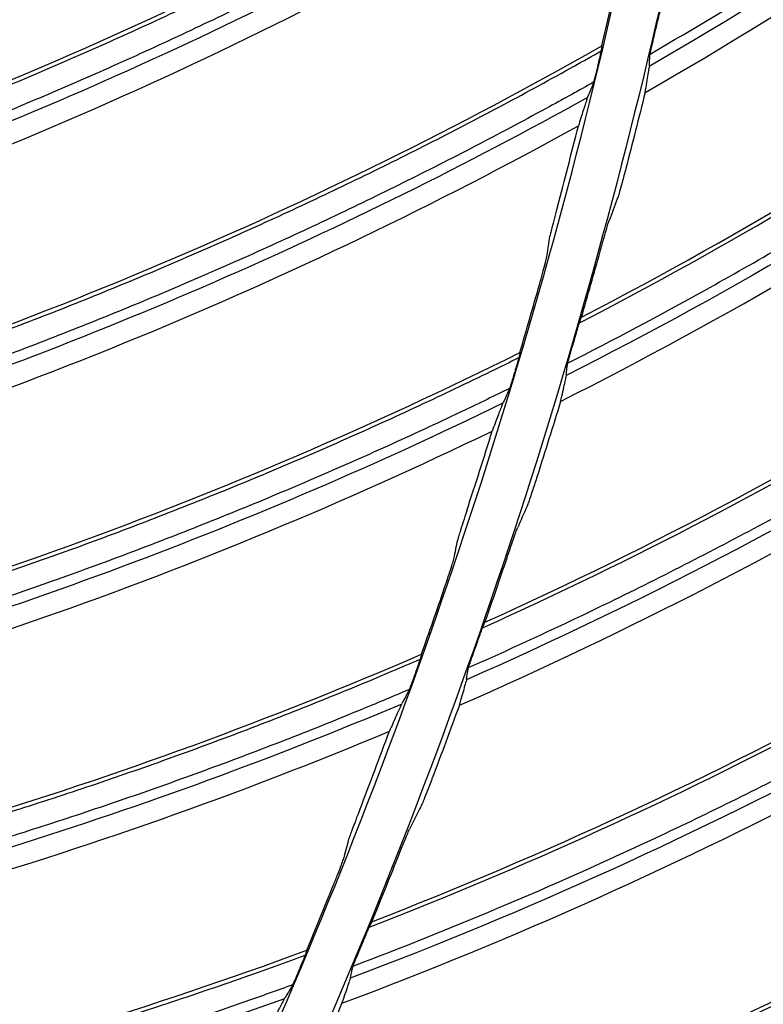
# Model space of a CAD drawing. Header units: centimetres. Extents: x 8435 to 34224, y 15581 to 23928.
# Tile 288 of 656: x 14733.81 to 14737.03, y 23617.95 to 23622.22. Entities that reach past the tile are written whole.
import ezdxf

# ---------------------------------------------------------------- set-up
doc = ezdxf.new("R2010")
doc.units = ezdxf.units.CM
doc.header["$LTSCALE"] = 0.2
doc.layers.add('1', color=7, linetype='Continuous', true_color=0xffffff)

# ---------------------------------------------------------------- blocks, each defined once
blk = doc.blocks.new('A$C992146fe')
at = {"layer": '1', "color": 0, "linetype": 'Continuous', "extrusion": (0, 0, -1)}
for radius in [59.1458, 58.1597, 57.6055, 57.6]:
    blk.add_circle((-566.6772, 326.3007), radius, dxfattribs=at)
at = {"layer": '1', "color": 0, "linetype": 'Continuous'}
for points, knots in [([(624.8573, 326.3007), (624.8573, 328.2226), (624.7623, 330.1384), (624.3833, 333.9576), (624.0984, 335.86), (622.9768, 341.462), (621.8732, 345.0871), (619.6853, 350.3608), (618.8617, 352.0999), (617.0533, 355.4751), (616.0725, 357.1061), (612.9067, 361.834), (610.5003, 364.7677), (606.4335, 368.8303), (605.0083, 370.1191), (602.0652, 372.5299), (600.5411, 373.658), (597.3891, 375.7616), (595.7612, 376.7371), (592.3997, 378.5328), (590.6562, 379.3567), (585.3571, 381.5471), (581.7278, 382.6437), (574.2793, 384.1242), (570.4232, 384.5029), (562.822, 384.4984), (559.0501, 384.1274), (553.4356, 383.011), (551.5637, 382.5418), (547.9118, 381.4322), (546.1239, 380.7911), (540.8718, 378.6143), (537.5122, 376.8234), (531.1266, 372.556), (528.1941, 370.1435), (524.1719, 366.1231), (522.8943, 364.7154), (520.4685, 361.7617), (519.3197, 360.2126), (516.1441, 355.4585), (514.3577, 352.1165), (512.1711, 346.846), (511.5226, 345.0378), (510.4094, 341.3701), (509.9473, 339.5226), (508.8363, 333.9403), (508.4597, 330.1659), (508.4561, 324.4231), (508.5503, 322.5006), (508.9228, 318.7122), (509.2008, 316.836), (509.938, 313.1191), (510.3972, 311.2784), (511.4995, 307.6329), (512.147, 305.8184), (514.341, 300.5153), (516.1291, 297.1709), (519.2875, 292.4341), (520.4203, 290.9021), (522.851, 287.9349), (524.1388, 286.5133), (528.1699, 282.4781), (531.0966, 280.0706), (535.8489, 276.8869), (537.5028, 275.8933), (540.8703, 274.0903), (542.5879, 273.2771), (547.8393, 271.0966), (551.4716, 269.9854), (559.0086, 268.4776), (562.7904, 268.1057), (568.4763, 268.0982), (570.3742, 268.1881), (574.1753, 268.5567), (576.0844, 268.8376), (581.6968, 269.9482), (585.3246, 271.0446), (590.597, 273.2182), (592.3315, 274.0345), (595.7176, 275.8386), (597.353, 276.8171), (602.0911, 279.9747), (605.0279, 282.3738), (609.0922, 286.4236), (610.3883, 287.8498), (612.8086, 290.7912), (613.9407, 292.3137), (616.0511, 295.461), (617.0294, 297.0857), (618.8303, 300.4388), (619.6562, 302.1755), (621.8643, 307.4828), (622.9735, 311.1247), (624.0986, 316.7412), (624.3836, 318.6457), (624.7623, 322.4634), (624.8573, 324.3787), (624.8573, 326.3007)], [0, 0, 0, 0, 0.015625, 0.015625, 0.03125, 0.03125, 0.0625, 0.0625, 0.078125, 0.078125, 0.09375, 0.09375, 0.125, 0.125, 0.140625, 0.140625, 0.15625, 0.15625, 0.171875, 0.171875, 0.1875, 0.1875, 0.21875, 0.21875, 0.25, 0.25, 0.28125, 0.28125, 0.296875, 0.296875, 0.3125, 0.3125, 0.34375, 0.34375, 0.375, 0.375, 0.390625, 0.390625, 0.40625, 0.40625, 0.4375, 0.4375, 0.453125, 0.453125, 0.46875, 0.46875, 0.5, 0.5, 0.515625, 0.515625, 0.53125, 0.53125, 0.546875, 0.546875, 0.5625, 0.5625, 0.59375, 0.59375, 0.609375, 0.609375, 0.625, 0.625, 0.65625, 0.65625, 0.671875, 0.671875, 0.6875, 0.6875, 0.71875, 0.71875, 0.75, 0.75, 0.765625, 0.765625, 0.78125, 0.78125, 0.8125, 0.8125, 0.828125, 0.828125, 0.84375, 0.84375, 0.875, 0.875, 0.890625, 0.890625, 0.90625, 0.90625, 0.921875, 0.921875, 0.9375, 0.9375, 0.96875, 0.96875, 0.984375, 0.984375, 1, 1, 1, 1]), ([(624.4573, 326.3007), (624.4573, 324.3919), (624.363, 322.4897), (623.9868, 318.6983), (623.7038, 316.8069), (622.5864, 311.2289), (621.4849, 307.6121), (619.292, 302.3413), (618.4717, 300.6165), (616.6832, 297.2866), (615.7116, 295.673), (613.6157, 292.5473), (612.4914, 291.0352), (610.0877, 288.1141), (608.8005, 286.6977), (604.7642, 282.6757), (601.8477, 280.2931), (597.1419, 277.1572), (595.5179, 276.1854), (592.1551, 274.3937), (590.4325, 273.5831), (585.1962, 271.4244), (581.5934, 270.3355), (576.0196, 269.2325), (574.1236, 268.9536), (570.3487, 268.5875), (568.4638, 268.4982), (562.8168, 268.5056), (559.0614, 268.8749), (551.5757, 270.3725), (547.9688, 271.4759), (542.7532, 273.6416), (541.0475, 274.4492), (537.7032, 276.2397), (536.0606, 277.2265), (531.3411, 280.3883), (528.4344, 282.7792), (524.431, 286.7868), (523.1521, 288.1986), (520.7381, 291.1454), (519.6131, 292.6668), (516.4762, 297.3712), (514.7006, 300.6926), (512.5216, 305.9592), (511.8786, 307.7612), (510.7839, 311.3815), (510.3279, 313.2096), (509.5957, 316.9011), (509.3195, 318.7644), (508.9497, 322.5267), (508.8561, 324.436), (508.8597, 330.1393), (509.2336, 333.8877), (510.3371, 339.4318), (510.796, 341.2666), (511.9015, 344.909), (512.5456, 346.7048), (514.7171, 351.9391), (516.4913, 355.2582), (519.645, 359.9795), (520.786, 361.5181), (523.1951, 364.4514), (524.4639, 365.8494), (528.4586, 369.8423), (531.3706, 372.2379), (537.7127, 376.4763), (541.0489, 378.2547), (546.265, 380.4166), (548.0407, 381.0533), (551.6674, 382.1552), (553.5265, 382.6213), (559.1024, 383.73), (562.8485, 384.0984), (570.3972, 384.1029), (574.2271, 383.7268), (581.6241, 382.2565), (585.2287, 381.1674), (590.4913, 378.9921), (592.2229, 378.1738), (595.5611, 376.3905), (597.1779, 375.4217), (600.3082, 373.3325), (601.8218, 372.2121), (604.7447, 369.818), (606.1601, 368.538), (610.199, 364.5033), (612.5888, 361.5899), (615.7329, 356.8943), (616.707, 355.2745), (618.5029, 351.9226), (619.3209, 350.1954), (621.4937, 344.958), (622.5897, 341.3578), (623.7037, 335.7943), (623.9866, 333.9049), (624.363, 330.112), (624.4573, 328.2094), (624.4573, 326.3007)], [0, 0, 0, 0, 0.015625, 0.015625, 0.03125, 0.03125, 0.0625, 0.0625, 0.078125, 0.078125, 0.09375, 0.09375, 0.109375, 0.109375, 0.125, 0.125, 0.15625, 0.15625, 0.171875, 0.171875, 0.1875, 0.1875, 0.21875, 0.21875, 0.234375, 0.234375, 0.25, 0.25, 0.28125, 0.28125, 0.3125, 0.3125, 0.328125, 0.328125, 0.34375, 0.34375, 0.375, 0.375, 0.390625, 0.390625, 0.40625, 0.40625, 0.4375, 0.4375, 0.453125, 0.453125, 0.46875, 0.46875, 0.484375, 0.484375, 0.5, 0.5, 0.53125, 0.53125, 0.546875, 0.546875, 0.5625, 0.5625, 0.59375, 0.59375, 0.609375, 0.609375, 0.625, 0.625, 0.65625, 0.65625, 0.6875, 0.6875, 0.703125, 0.703125, 0.71875, 0.71875, 0.75, 0.75, 0.78125, 0.78125, 0.8125, 0.8125, 0.828125, 0.828125, 0.84375, 0.84375, 0.859375, 0.859375, 0.875, 0.875, 0.90625, 0.90625, 0.921875, 0.921875, 0.9375, 0.9375, 0.96875, 0.96875, 0.984375, 0.984375, 1, 1, 1, 1]), ([(617.8573, 326.3007), (617.8573, 329.683), (617.5254, 333.0093), (616.55, 337.9168), (616.1448, 339.5391), (615.1701, 342.7557), (614.5981, 344.3543), (612.6707, 349.0047), (611.098, 351.9455), (608.3114, 356.1196), (607.3071, 357.4757), (605.1657, 360.0852), (604.0389, 361.327), (600.4959, 364.8693), (597.9183, 366.9888), (593.7207, 369.796), (592.2664, 370.6676), (589.3104, 372.2472), (587.8011, 372.9607), (584.7207, 374.2374), (583.1496, 374.8006), (579.9448, 375.7748), (578.3023, 376.1873), (573.3455, 377.1736), (570.0234, 377.4989), (565.015, 377.5015), (563.3412, 377.421), (559.9847, 377.092), (558.3123, 376.8437), (553.3874, 375.8643), (550.1958, 374.8981), (545.5467, 372.9761), (544.0122, 372.2514), (541.0455, 370.6663), (539.6108, 369.806), (535.4491, 367.0268), (532.8626, 364.9112), (528.0814, 360.135), (525.9577, 357.5434), (523.1758, 353.3854), (522.3151, 351.9527), (520.7295, 348.9919), (520.0026, 347.4572), (518.0737, 342.8037), (517.1051, 339.6123), (515.7944, 333.0531), (515.4585, 329.6601), (515.4561, 322.9774), (515.7789, 319.6567), (516.7588, 314.7071), (517.1703, 313.0608), (518.1427, 309.8512), (518.7049, 308.2788), (519.979, 305.1972), (520.6909, 303.688), (522.266, 300.7339), (523.1337, 299.2825), (525.9415, 295.0751), (528.0603, 292.4946), (531.5973, 288.9506), (532.8367, 287.8241), (535.4394, 285.6839), (536.799, 284.6747), (540.9749, 281.8813), (543.9143, 280.3068), (548.557, 278.3775), (550.1529, 277.8045), (553.3736, 276.8252), (554.997, 276.4182), (559.9056, 275.4382), (563.2291, 275.1041), (569.9809, 275.0972), (573.3225, 275.4269), (578.2298, 276.3978), (579.851, 276.8013), (583.064, 277.7715), (584.6633, 278.3418), (589.322, 280.2676), (592.2645, 281.8385), (597.8286, 285.5457), (600.4667, 287.7061), (605.1978, 292.4296), (607.3181, 295.0047), (610.125, 299.193), (610.9993, 300.6484), (612.5837, 303.6066), (613.299, 305.1163), (615.2182, 309.7357), (616.2002, 312.9457), (617.5253, 319.5706), (617.8573, 322.9183), (617.8573, 326.3007)], [0, 0, 0, 0, 0.03125, 0.03125, 0.046875, 0.046875, 0.0625, 0.0625, 0.09375, 0.09375, 0.109375, 0.109375, 0.125, 0.125, 0.15625, 0.15625, 0.171875, 0.171875, 0.1875, 0.1875, 0.203125, 0.203125, 0.21875, 0.21875, 0.25, 0.25, 0.265625, 0.265625, 0.28125, 0.28125, 0.3125, 0.3125, 0.328125, 0.328125, 0.34375, 0.34375, 0.375, 0.375, 0.40625, 0.40625, 0.421875, 0.421875, 0.4375, 0.4375, 0.46875, 0.46875, 0.5, 0.5, 0.53125, 0.53125, 0.546875, 0.546875, 0.5625, 0.5625, 0.578125, 0.578125, 0.59375, 0.59375, 0.625, 0.625, 0.640625, 0.640625, 0.65625, 0.65625, 0.6875, 0.6875, 0.703125, 0.703125, 0.71875, 0.71875, 0.75, 0.75, 0.78125, 0.78125, 0.796875, 0.796875, 0.8125, 0.8125, 0.84375, 0.84375, 0.875, 0.875, 0.90625, 0.90625, 0.921875, 0.921875, 0.9375, 0.9375, 0.96875, 0.96875, 1, 1, 1, 1]), ([(617.4573, 326.3007), (617.4573, 322.9444), (617.128, 319.6233), (615.8131, 313.0499), (614.8389, 309.8652), (612.9346, 305.2818), (612.2249, 303.7838), (610.6529, 300.8489), (609.7854, 299.4048), (607.0005, 295.2492), (604.8965, 292.6941), (600.2027, 288.0078), (597.5849, 285.864), (592.0646, 282.1859), (589.1449, 280.6272), (584.5227, 278.7165), (582.9358, 278.1506), (579.748, 277.1881), (578.1394, 276.7876), (573.2704, 275.8244), (569.9551, 275.4973), (563.2558, 275.5041), (559.9586, 275.8355), (555.0881, 276.8079), (553.4773, 277.2118), (550.2819, 278.1833), (548.6984, 278.7519), (544.092, 280.6662), (541.1756, 282.2284), (537.0322, 284.9999), (535.6832, 286.0013), (533.1009, 288.1247), (531.8713, 289.2424), (528.3617, 292.7588), (526.2596, 295.319), (523.4737, 299.4936), (522.6128, 300.9337), (521.05, 303.8647), (520.3437, 305.362), (519.0795, 308.4196), (518.5217, 309.9798), (517.557, 313.1642), (517.1486, 314.7977), (516.1764, 319.7086), (515.8561, 323.0035), (515.8585, 329.6337), (516.1918, 333.0005), (517.4921, 339.5081), (518.4533, 342.6748), (520.3671, 347.2918), (521.0883, 348.8147), (522.6614, 351.7522), (523.5155, 353.1737), (526.2758, 357.2994), (528.3826, 359.8705), (533.1268, 364.6097), (535.6927, 366.7085), (539.8222, 369.4661), (541.2457, 370.3197), (544.189, 371.8923), (545.7117, 372.6114), (550.3244, 374.5184), (553.4911, 375.4771), (558.3775, 376.4489), (560.0368, 376.6952), (563.367, 377.0216), (565.0278, 377.1015), (569.9973, 377.0989), (573.2933, 376.7762), (578.2113, 375.7975), (579.841, 375.3882), (583.0207, 374.4217), (584.5796, 373.8629), (587.636, 372.5961), (589.1335, 371.8882), (592.0663, 370.321), (593.5093, 369.4562), (597.674, 366.6709), (600.2315, 364.5681), (603.7469, 361.0533), (604.8648, 359.8212), (606.9895, 357.2322), (607.986, 355.8867), (610.7509, 351.7451), (612.3112, 348.8272), (614.2236, 344.2133), (614.7912, 342.627), (615.7581, 339.4357), (616.1602, 337.8261), (617.128, 332.9567), (617.4573, 329.6569), (617.4573, 326.3007)], [0, 0, 0, 0, 0.03125, 0.03125, 0.0625, 0.0625, 0.078125, 0.078125, 0.09375, 0.09375, 0.125, 0.125, 0.15625, 0.15625, 0.1875, 0.1875, 0.203125, 0.203125, 0.21875, 0.21875, 0.25, 0.25, 0.28125, 0.28125, 0.296875, 0.296875, 0.3125, 0.3125, 0.34375, 0.34375, 0.359375, 0.359375, 0.375, 0.375, 0.40625, 0.40625, 0.421875, 0.421875, 0.4375, 0.4375, 0.453125, 0.453125, 0.46875, 0.46875, 0.5, 0.5, 0.53125, 0.53125, 0.5625, 0.5625, 0.578125, 0.578125, 0.59375, 0.59375, 0.625, 0.625, 0.65625, 0.65625, 0.671875, 0.671875, 0.6875, 0.6875, 0.71875, 0.71875, 0.734375, 0.734375, 0.75, 0.75, 0.78125, 0.78125, 0.796875, 0.796875, 0.8125, 0.8125, 0.828125, 0.828125, 0.84375, 0.84375, 0.875, 0.875, 0.890625, 0.890625, 0.90625, 0.90625, 0.9375, 0.9375, 0.953125, 0.953125, 0.96875, 0.96875, 1, 1, 1, 1]), ([(616.4785, 314.4536), (616.8672, 314.6791), (617.252, 314.9116), (618.0694, 315.4258), (618.5007, 315.7099), (619.3513, 316.2951), (619.7707, 316.5965), (620.5964, 317.2162), (621.003, 317.5347), (621.8023, 318.1882), (622.1952, 318.5233), (622.9666, 319.2096), (623.3452, 319.5609), (623.8577, 320.0567), (623.9986, 320.1942), (624.139, 320.3322)], [0, 0, 0, 0, 0.139248, 0.139248, 0.299201, 0.299201, 0.459153, 0.459153, 0.619107, 0.619107, 0.779061, 0.779061, 0.939015, 0.939015, 1, 1, 1, 1]), ([(624.1043, 320.175), (623.8702, 319.9439), (623.6346, 319.7144), (622.4866, 318.6335), (621.5343, 317.824), (619.2478, 316.0733), (617.8863, 315.1638), (616.4713, 314.3462)], [0, 0, 0, 0, 0.102438, 0.102438, 0.491002, 0.491002, 1, 1, 1, 1]), ([(615.8848, 312.1734), (617.3051, 312.9112), (618.6819, 313.742), (620.678, 315.133), (621.326, 315.6172), (622.5871, 316.6264), (623.1969, 317.1556), (623.7992, 317.6934)], [0, 0, 0, 0, 0.5, 0.5, 0.75, 0.75, 1, 1, 1, 1]), ([(615.8664, 312.124), (617.1426, 312.7853), (618.3806, 313.5205), (620.6071, 315.0227), (621.6066, 315.774), (622.9815, 316.9206), (623.3897, 317.2763), (623.7946, 317.6358)], [0, 0, 0, 0, 0.445326, 0.445326, 0.832231, 0.832231, 1, 1, 1, 1]), ([(608.9742, 313.4319), (609.1663, 313.4998), (609.3579, 313.5693), (609.7663, 313.7211), (609.983, 313.804), (610.4147, 313.9738), (610.6298, 314.0607), (611.0583, 314.2385), (611.2717, 314.3295), (611.6967, 314.5153), (611.9083, 314.6103), (612.3298, 314.8041), (612.5396, 314.903), (612.9572, 315.1048), (613.1651, 315.2077), (613.5788, 315.4174), (613.7847, 315.5242), (614.1944, 315.7417), (614.3982, 315.8524), (614.8037, 316.0775), (615.0054, 316.192), (615.4066, 316.4247), (615.6062, 316.5429), (616.0029, 316.7831), (616.2002, 316.905), (616.4714, 317.0762), (616.5463, 317.1238), (616.621, 317.1718)], [0, 0, 0, 0, 0.071642, 0.071642, 0.1532, 0.1532, 0.234758, 0.234758, 0.316316, 0.316316, 0.397875, 0.397875, 0.479433, 0.479433, 0.560991, 0.560991, 0.642549, 0.642549, 0.724107, 0.724107, 0.805665, 0.805665, 0.887223, 0.887223, 0.968781, 0.968781, 1, 1, 1, 1]), ([(615.7641, 311.7737), (616.1645, 311.9779), (616.5613, 312.1892), (617.4052, 312.6584), (617.8513, 312.9186), (618.7323, 313.457), (619.1674, 313.7352), (620.0255, 314.3093), (620.4487, 314.6053), (621.2822, 315.2146), (621.6927, 315.528), (622.5001, 316.1715), (622.8972, 316.5018), (623.4357, 316.9691), (623.5838, 317.0987), (623.7314, 317.2288)], [0, 0, 0, 0, 0.139236, 0.139236, 0.299195, 0.299195, 0.459153, 0.459153, 0.619112, 0.619112, 0.779072, 0.779072, 0.939032, 0.939032, 1, 1, 1, 1]), ([(623.6883, 317.0738), (623.4421, 316.8557), (623.1944, 316.6394), (621.9896, 315.6222), (620.9949, 314.8654), (618.617, 313.2412), (617.2083, 312.4067), (615.7512, 311.6669)], [0, 0, 0, 0, 0.102424, 0.102424, 0.491001, 0.491001, 1, 1, 1, 1]), ([(616.5701, 316.8972), (616.4486, 316.8201), (616.3267, 316.7438), (616.0071, 316.5462), (615.8087, 316.4261), (615.4097, 316.1897), (615.2091, 316.0733), (614.8057, 315.8443), (614.603, 315.7317), (614.1954, 315.5103), (613.9906, 315.4015), (613.5789, 315.1877), (613.3721, 315.0828), (612.9565, 314.8768), (612.7477, 314.7758), (612.3282, 314.5778), (612.1176, 314.4807), (611.6944, 314.2906), (611.482, 314.1975), (611.0553, 314.0153), (610.8412, 313.9262), (610.4112, 313.752), (610.1954, 313.6669), (609.7622, 313.5008), (609.5449, 313.4197), (609.1847, 313.2892), (609.0423, 313.2385), (608.8996, 313.1888)], [0, 0, 0, 0, 0.050547, 0.050547, 0.132034, 0.132034, 0.213522, 0.213522, 0.295009, 0.295009, 0.376496, 0.376496, 0.457983, 0.457983, 0.539471, 0.539471, 0.620958, 0.620958, 0.702445, 0.702445, 0.783932, 0.783932, 0.865419, 0.865419, 0.946907, 0.946907, 1, 1, 1, 1]), ([(616.5261, 316.763), (614.4936, 315.4831), (612.3387, 314.3994), (609.6962, 313.3785), (609.2931, 313.2306), (608.8875, 313.0897)], [0, 0, 0, 0, 0.848451, 0.848451, 1, 1, 1, 1]), ([(616.5325, 314.6888), (616.5373, 314.7095), (616.5423, 314.7306), (616.5508, 314.7658), (616.5545, 314.7809), (616.5602, 314.8035), (616.5624, 314.812), (616.5656, 314.8238), (616.5668, 314.8279), (616.5676, 314.8302)], [0, 0, 0, 0, 0.352249, 0.352249, 0.636471, 0.636471, 0.84075, 0.84075, 1, 1, 1, 1]), ([(615.0477, 309.529), (616.5059, 310.1889), (617.9257, 310.9439), (619.9943, 312.2248), (620.6675, 312.6733), (621.9815, 313.6127), (622.619, 314.1081), (623.2495, 314.6125)], [0, 0, 0, 0, 0.5, 0.5, 0.75, 0.75, 1, 1, 1, 1]), ([(616.5034, 314.5649), (616.5066, 314.5783), (616.5097, 314.5917), (616.5174, 314.6244), (616.5219, 314.6437), (616.5284, 314.6715), (616.5304, 314.6802), (616.5325, 314.6888)], [0, 0, 0, 0, 0.324874, 0.324874, 0.791177, 0.791177, 1, 1, 1, 1]), ([(615.0266, 309.4806), (616.3368, 310.0719), (617.6129, 310.739), (619.9174, 312.1184), (620.9561, 312.8145), (622.3911, 313.8851), (622.818, 314.2182), (623.2419, 314.5553)], [0, 0, 0, 0, 0.44532, 0.44532, 0.832213, 0.832213, 1, 1, 1, 1]), ([(616.4763, 314.4408), (616.4763, 314.4421), (616.4768, 314.445), (616.4784, 314.4536), (616.4795, 314.4592), (616.4828, 314.4745), (616.4851, 314.485), (616.491, 314.5112), (616.4948, 314.5278), (616.5002, 314.5512), (616.5018, 314.558), (616.5034, 314.5649)], [0, 0, 0, 0, 0.165026, 0.165026, 0.328738, 0.328738, 0.558331, 0.558331, 0.871819, 0.871819, 1, 1, 1, 1]), ([(608.2153, 311.1598), (608.4109, 311.2172), (608.606, 311.2762), (609.0221, 311.4057), (609.2429, 311.4767), (609.6832, 311.6229), (609.9027, 311.698), (610.3401, 311.8524), (610.5581, 311.9317), (610.9926, 312.0942), (611.2091, 312.1776), (611.6404, 312.3483), (611.8552, 312.4357), (612.2832, 312.6146), (612.4963, 312.7061), (612.9208, 312.8931), (613.1322, 312.9886), (613.553, 313.1836), (613.7625, 313.2831), (614.1797, 313.4859), (614.3873, 313.5893), (614.8005, 313.7999), (615.0061, 313.9072), (615.4153, 314.1255), (615.6189, 314.2366), (615.8989, 314.3928), (615.9763, 314.4364), (616.0535, 314.4802)], [0, 0, 0, 0, 0.071654, 0.071654, 0.15321, 0.15321, 0.234767, 0.234767, 0.316324, 0.316324, 0.397881, 0.397881, 0.479438, 0.479438, 0.560995, 0.560995, 0.642552, 0.642552, 0.724108, 0.724108, 0.805665, 0.805665, 0.887222, 0.887222, 0.968779, 0.968779, 1, 1, 1, 1]), ([(616.0572, 314.5001), (616.057, 314.4979), (616.0562, 314.4936), (616.054, 314.4825), (616.0526, 314.4756), (616.0484, 314.4562), (616.0453, 314.4424), (616.0379, 314.41), (616.0333, 314.3904), (616.028, 314.3684), (616.0274, 314.3658), (616.0268, 314.3633)], [0, 0, 0, 0, 0.175495, 0.175495, 0.348896, 0.348896, 0.616883, 0.616883, 0.956409, 0.956409, 1, 1, 1, 1]), ([(616.4718, 314.3529), (616.4727, 314.3696), (616.4735, 314.3864), (616.475, 314.4157), (616.4756, 314.4282), (616.4763, 314.4408)], [0, 0, 0, 0, 0.57188, 0.57188, 1, 1, 1, 1]), ([(616.0165, 314.321), (616.0126, 314.3047), (616.0085, 314.2881), (616.0011, 314.2586), (615.9976, 314.2451), (615.9921, 314.2244), (615.9899, 314.2162), (615.9866, 314.2044), (615.9853, 314.2001), (615.9841, 314.1964), (615.9838, 314.1956), (615.9836, 314.195)], [0, 0, 0, 0, 0.305316, 0.305316, 0.574492, 0.574492, 0.776309, 0.776309, 0.938939, 0.938939, 1, 1, 1, 1]), ([(616.4347, 314.12), (616.4404, 314.1507), (616.4459, 314.1803), (616.4552, 314.2331), (616.4591, 314.2569), (616.4656, 314.299), (616.4682, 314.3175), (616.47, 314.333)], [0, 0, 0, 0, 0.332996, 0.332996, 0.665344, 0.665344, 1, 1, 1, 1]), ([(615.9879, 314.2088), (615.8624, 314.1384), (615.7365, 314.0688), (615.4066, 313.8888), (615.202, 313.7796), (614.7908, 313.5651), (614.5842, 313.4598), (614.169, 313.253), (613.9605, 313.1515), (613.5415, 312.9525), (613.3311, 312.8549), (612.9085, 312.6637), (612.6963, 312.5702), (612.2701, 312.387), (612.0561, 312.2974), (611.6266, 312.1224), (611.411, 312.0369), (610.9782, 311.8699), (610.761, 311.7885), (610.3251, 311.6297), (610.1064, 311.5523), (609.6677, 311.4016), (609.4476, 311.3283), (609.0061, 311.1859), (608.7846, 311.1167), (608.4179, 311.0059), (608.2729, 310.963), (608.1276, 310.921)], [0, 0, 0, 0, 0.050556, 0.050556, 0.132042, 0.132042, 0.213527, 0.213527, 0.295012, 0.295012, 0.376497, 0.376497, 0.457982, 0.457982, 0.539468, 0.539468, 0.620953, 0.620953, 0.702438, 0.702438, 0.783923, 0.783923, 0.865409, 0.865409, 0.946894, 0.946894, 1, 1, 1, 1]), ([(614.9056, 309.1364), (615.3164, 309.3186), (615.7241, 309.5081), (616.5922, 309.931), (617.0517, 310.1667), (617.9606, 310.6565), (618.4101, 310.9108), (619.298, 311.4376), (619.7367, 311.7103), (620.6019, 312.2735), (621.0288, 312.5642), (621.8698, 313.1631), (622.2842, 313.4714), (622.8473, 313.9089), (623.0022, 314.0304), (623.1568, 314.1524)], [0, 0, 0, 0, 0.139242, 0.139242, 0.299194, 0.299194, 0.459146, 0.459146, 0.619099, 0.619099, 0.779053, 0.779053, 0.939007, 0.939007, 1, 1, 1, 1]), ([(615.9367, 314.0772), (613.8379, 312.9091), (611.6275, 311.9437), (608.9335, 311.0673), (608.5229, 310.9415), (608.1102, 310.8228)], [0, 0, 0, 0, 0.848441, 0.848441, 1, 1, 1, 1]), ([(615.9308, 314.0608), (615.9214, 314.0343), (615.9106, 314.0017), (615.886, 313.9251), (615.872, 313.88), (615.8571, 313.8313)], [0, 0, 0, 0, 0.496675, 0.496675, 1, 1, 1, 1]), ([(623.1054, 314), (622.8477, 313.7955), (622.5885, 313.5928), (621.3303, 312.6423), (620.2961, 311.9404), (617.8337, 310.4473), (616.3819, 309.6903), (614.8868, 309.0304)], [0, 0, 0, 0, 0.102464, 0.102464, 0.491019, 0.491019, 1, 1, 1, 1]), ([(616.2679, 313.4614), (616.2572, 313.4205), (616.2463, 313.3794), (616.2281, 313.3127), (616.2203, 313.285), (616.2085, 313.244), (616.204, 313.2286), (616.1979, 313.209), (616.1958, 313.2028), (616.1943, 313.1989)], [0, 0, 0, 0, 0.369086, 0.369086, 0.653101, 0.653101, 0.859814, 0.859814, 1, 1, 1, 1]), ([(615.6749, 313.1288), (615.6662, 313.0963), (615.6576, 313.0638), (615.6418, 313.0031), (615.6343, 312.9741), (615.6233, 312.9305), (615.6192, 312.9137), (615.6134, 312.8885), (615.6114, 312.8792), (615.6107, 312.8746)], [0, 0, 0, 0, 0.29898, 0.29898, 0.590744, 0.590744, 0.804063, 0.804063, 1, 1, 1, 1]), ([(616.0455, 312.7425), (616.0569, 312.7839), (616.0686, 312.8255), (616.0876, 312.8926), (616.0956, 312.9203), (616.1076, 312.9611), (616.1122, 312.9765), (616.1184, 312.9959), (616.1205, 313.0022), (616.122, 313.0061)], [0, 0, 0, 0, 0.373367, 0.373367, 0.655949, 0.655949, 0.861451, 0.861451, 1, 1, 1, 1]), ([(615.5198, 312.4558), (615.5289, 312.4881), (615.5379, 312.5206), (615.5543, 312.5812), (615.562, 312.6101), (615.5732, 312.6537), (615.5774, 312.6705), (615.5834, 312.6956), (615.5854, 312.7049), (615.5861, 312.7095)], [0, 0, 0, 0, 0.298864, 0.298864, 0.59086, 0.59086, 0.804265, 0.804265, 1, 1, 1, 1]), ([(615.8308, 312.0057), (615.8368, 312.0262), (615.8429, 312.0469), (615.8533, 312.0816), (615.8578, 312.0965), (615.8647, 312.1187), (615.8674, 312.1271), (615.8712, 312.1387), (615.8726, 312.1427), (615.8735, 312.145)], [0, 0, 0, 0, 0.352266, 0.352266, 0.636487, 0.636487, 0.840758, 0.840758, 1, 1, 1, 1]), ([(615.7951, 311.8836), (615.799, 311.8968), (615.8029, 311.91), (615.8123, 311.9422), (615.8179, 311.9612), (615.8259, 311.9887), (615.8283, 311.9972), (615.8308, 312.0057)], [0, 0, 0, 0, 0.324873, 0.324873, 0.791176, 0.791176, 1, 1, 1, 1]), ([(615.7613, 311.7611), (615.7614, 311.7624), (615.762, 311.7653), (615.7641, 311.7738), (615.7655, 311.7793), (615.7696, 311.7944), (615.7725, 311.8048), (615.7798, 311.8307), (615.7844, 311.847), (615.7911, 311.87), (615.7931, 311.8768), (615.7951, 311.8836)], [0, 0, 0, 0, 0.165018, 0.165018, 0.328722, 0.328722, 0.558312, 0.558312, 0.871811, 0.871811, 1, 1, 1, 1]), ([(607.3346, 308.9321), (607.533, 308.9788), (607.731, 309.0271), (608.1535, 309.134), (608.3779, 309.1929), (608.8255, 309.315), (609.0487, 309.3782), (609.4938, 309.5087), (609.7158, 309.576), (610.1585, 309.7148), (610.3791, 309.7863), (610.819, 309.9334), (611.0383, 310.0091), (611.4753, 310.1646), (611.6931, 310.2444), (612.1271, 310.4081), (612.3433, 310.492), (612.7741, 310.6639), (612.9887, 310.7519), (613.4162, 310.9319), (613.6291, 311.0239), (614.0531, 311.2118), (614.2642, 311.3078), (614.6846, 311.5037), (614.8939, 311.6036), (615.1821, 311.7444), (615.2617, 311.7837), (615.3412, 311.8233)], [0, 0, 0, 0, 0.071662, 0.071662, 0.153217, 0.153217, 0.234771, 0.234771, 0.316325, 0.316325, 0.39788, 0.39788, 0.479434, 0.479434, 0.560989, 0.560989, 0.642543, 0.642543, 0.724097, 0.724097, 0.805652, 0.805652, 0.887206, 0.887206, 0.96876, 0.96876, 1, 1, 1, 1]), ([(615.346, 311.843), (615.3457, 311.8408), (615.3447, 311.8366), (615.3419, 311.8256), (615.3401, 311.8188), (615.3349, 311.7997), (615.331, 311.7861), (615.3219, 311.7541), (615.3162, 311.7347), (615.3097, 311.7131), (615.309, 311.7106), (615.3082, 311.7081)], [0, 0, 0, 0, 0.175486, 0.175486, 0.348879, 0.348879, 0.616868, 0.616868, 0.956414, 0.956414, 1, 1, 1, 1]), ([(615.7521, 311.6736), (615.7539, 311.6903), (615.7556, 311.7069), (615.7587, 311.7361), (615.76, 311.7486), (615.7613, 311.7611)], [0, 0, 0, 0, 0.57188, 0.57188, 1, 1, 1, 1]), ([(615.2957, 311.6664), (615.2909, 311.6503), (615.2859, 311.634), (615.2769, 311.6049), (615.2727, 311.5916), (615.2661, 311.5712), (615.2635, 311.5632), (615.2595, 311.5516), (615.258, 311.5474), (615.2566, 311.5437), (615.2562, 311.5429), (615.256, 311.5423)], [0, 0, 0, 0, 0.305304, 0.305304, 0.57449, 0.57449, 0.776303, 0.776303, 0.938924, 0.938924, 1, 1, 1, 1]), ([(615.7024, 311.4431), (615.7098, 311.4734), (615.7168, 311.5027), (615.7289, 311.5549), (615.7342, 311.5784), (615.7429, 311.6202), (615.7465, 311.6384), (615.7492, 311.6538)], [0, 0, 0, 0, 0.332995, 0.332995, 0.665343, 0.665343, 1, 1, 1, 1]), ([(615.261, 311.5559), (615.1319, 311.4924), (615.0023, 311.4297), (614.6632, 311.2678), (614.4529, 311.1698), (614.0307, 310.9779), (613.8187, 310.8839), (613.393, 310.6999), (613.1792, 310.6098), (612.7501, 310.4338), (612.5347, 310.3477), (612.1024, 310.1798), (611.8854, 310.0978), (611.4499, 309.938), (611.2314, 309.8601), (610.793, 309.7086), (610.5731, 309.6349), (610.1319, 309.4916), (609.9106, 309.422), (609.4668, 309.287), (609.2443, 309.2216), (608.798, 309.0949), (608.5742, 309.0337), (608.1257, 308.9153), (607.9008, 308.8583), (607.5285, 308.7674), (607.3814, 308.7324), (607.2341, 308.6984)], [0, 0, 0, 0, 0.050572, 0.050572, 0.132055, 0.132055, 0.213538, 0.213538, 0.295021, 0.295021, 0.376504, 0.376504, 0.457988, 0.457988, 0.539471, 0.539471, 0.620954, 0.620954, 0.702438, 0.702438, 0.783921, 0.783921, 0.865404, 0.865404, 0.946887, 0.946887, 1, 1, 1, 1]), ([(614.0686, 306.9337), (615.5605, 307.5137), (617.0192, 308.1909), (619.1543, 309.358), (619.8509, 309.7694), (621.2139, 310.6365), (621.8774, 311.0967), (622.5344, 311.5663)], [0, 0, 0, 0, 0.5, 0.5, 0.75, 0.75, 1, 1, 1, 1]), ([(614.0449, 306.8866), (615.3853, 307.4061), (616.6956, 308.0031), (619.0715, 309.2558), (620.1464, 309.8946), (621.6374, 310.8861), (622.0819, 311.1957), (622.5236, 311.5095)], [0, 0, 0, 0, 0.445295, 0.445295, 0.832151, 0.832151, 1, 1, 1, 1]), ([(615.2028, 311.4272), (613.0437, 310.3745), (610.7843, 309.5302), (608.0467, 308.8009), (607.6299, 308.6975), (607.2114, 308.6012)], [0, 0, 0, 0, 0.848437, 0.848437, 1, 1, 1, 1]), ([(615.196, 311.4112), (615.1852, 311.3852), (615.1726, 311.3533), (615.1439, 311.2781), (615.1275, 311.2338), (615.11, 311.186)], [0, 0, 0, 0, 0.496675, 0.496675, 1, 1, 1, 1]), ([(613.9054, 306.5494), (614.3256, 306.7091), (614.7429, 306.8763), (615.6327, 307.2516), (616.1044, 307.462), (617.0384, 307.902), (617.501, 308.1315), (618.4162, 308.6095), (618.8689, 308.858), (619.7634, 309.3736), (620.2054, 309.6408), (621.0776, 310.1932), (621.508, 310.4786), (622.0943, 310.8851), (622.2557, 310.9982), (622.4168, 311.1118)], [0, 0, 0, 0, 0.139244, 0.139244, 0.299181, 0.299181, 0.459117, 0.459117, 0.619054, 0.619054, 0.778992, 0.778992, 0.93893, 0.93893, 1, 1, 1, 1]), ([(622.3573, 310.9624), (622.0887, 310.772), (621.8187, 310.5835), (620.5107, 309.7024), (619.44, 309.0575), (616.9003, 307.6998), (615.4097, 307.0226), (613.881, 306.4446)], [0, 0, 0, 0, 0.102532, 0.102532, 0.491051, 0.491051, 1, 1, 1, 1]), ([(615.5001, 310.7944), (615.4872, 310.7542), (615.4741, 310.7137), (615.4523, 310.6481), (615.443, 310.6208), (615.4291, 310.5806), (615.4237, 310.5654), (615.4165, 310.5462), (615.4141, 310.54), (615.4124, 310.5362)], [0, 0, 0, 0, 0.369119, 0.369119, 0.65313, 0.65313, 0.859829, 0.859829, 1, 1, 1, 1]), ([(614.8899, 310.4944), (614.8795, 310.4624), (614.8691, 310.4304), (614.85, 310.3706), (614.841, 310.3421), (614.8277, 310.2991), (614.8227, 310.2826), (614.8155, 310.2577), (614.813, 310.2486), (614.8121, 310.244)], [0, 0, 0, 0, 0.298964, 0.298964, 0.590742, 0.590742, 0.804055, 0.804055, 1, 1, 1, 1]), ([(615.2391, 310.0886), (615.2527, 310.1293), (615.2666, 310.1702), (615.2892, 310.2362), (615.2987, 310.2634), (615.3129, 310.3035), (615.3184, 310.3186), (615.3256, 310.3377), (615.328, 310.3438), (615.3297, 310.3476)], [0, 0, 0, 0, 0.373403, 0.373403, 0.655978, 0.655978, 0.861466, 0.861466, 1, 1, 1, 1]), ([(614.6985, 309.8307), (614.7094, 309.8625), (614.7201, 309.8944), (614.7398, 309.954), (614.7491, 309.9825), (614.7626, 310.0254), (614.7678, 310.042), (614.7751, 310.0668), (614.7776, 310.0759), (614.7785, 310.0804)], [0, 0, 0, 0, 0.298847, 0.298847, 0.590858, 0.590858, 0.804257, 0.804257, 1, 1, 1, 1]), ([(614.9847, 309.3645), (614.9918, 309.3846), (614.999, 309.4049), (615.0113, 309.439), (615.0166, 309.4537), (615.0247, 309.4754), (615.0278, 309.4837), (615.0323, 309.4951), (615.0339, 309.499), (615.0349, 309.5013)], [0, 0, 0, 0, 0.352296, 0.352296, 0.636517, 0.636517, 0.840775, 0.840775, 1, 1, 1, 1]), ([(614.9424, 309.2444), (614.947, 309.2574), (614.9516, 309.2704), (614.9628, 309.3021), (614.9694, 309.3207), (614.9788, 309.3477), (614.9818, 309.3561), (614.9847, 309.3645)], [0, 0, 0, 0, 0.324874, 0.324874, 0.791176, 0.791176, 1, 1, 1, 1]), ([(614.902, 309.1239), (614.9022, 309.1252), (614.903, 309.1281), (614.9055, 309.1364), (614.9073, 309.1419), (614.9121, 309.1567), (614.9156, 309.167), (614.9242, 309.1924), (614.9298, 309.2085), (614.9377, 309.2311), (614.9401, 309.2378), (614.9424, 309.2444)], [0, 0, 0, 0, 0.165006, 0.165006, 0.328699, 0.328699, 0.558285, 0.558285, 0.871796, 0.871796, 1, 1, 1, 1]), ([(606.3346, 306.7553), (606.5353, 306.7912), (606.7356, 306.8288), (607.1633, 306.9126), (607.3905, 306.9593), (607.844, 307.057), (608.0703, 307.108), (608.5219, 307.2142), (608.7472, 307.2694), (609.1967, 307.384), (609.4209, 307.4435), (609.8682, 307.5666), (610.0912, 307.6303), (610.536, 307.7618), (610.7578, 307.8297), (611.2, 307.9697), (611.4204, 308.0418), (611.8599, 308.1902), (612.079, 308.2664), (612.5156, 308.423), (612.7331, 308.5033), (613.1667, 308.668), (613.3827, 308.7524), (613.8131, 308.9252), (614.0275, 309.0137), (614.3228, 309.1387), (614.4044, 309.1736), (614.486, 309.2088)], [0, 0, 0, 0, 0.07166, 0.07166, 0.153216, 0.153216, 0.234772, 0.234772, 0.316327, 0.316327, 0.397883, 0.397883, 0.479439, 0.479439, 0.560995, 0.560995, 0.64255, 0.64255, 0.724106, 0.724106, 0.805662, 0.805662, 0.887217, 0.887217, 0.968773, 0.968773, 1, 1, 1, 1]), ([(614.4918, 309.2282), (614.4913, 309.226), (614.4901, 309.2219), (614.4867, 309.2111), (614.4846, 309.2044), (614.4783, 309.1855), (614.4738, 309.1722), (614.4628, 309.1407), (614.4561, 309.1217), (614.4485, 309.1004), (614.4476, 309.098), (614.4467, 309.0955)], [0, 0, 0, 0, 0.175477, 0.175477, 0.348859, 0.348859, 0.616852, 0.616852, 0.956421, 0.956421, 1, 1, 1, 1]), ([(614.8881, 309.037), (614.8908, 309.0536), (614.8934, 309.0702), (614.898, 309.0991), (614.9, 309.1115), (614.902, 309.1239)], [0, 0, 0, 0, 0.571881, 0.571881, 1, 1, 1, 1]), ([(614.432, 309.0546), (614.4263, 309.0388), (614.4204, 309.0227), (614.4098, 308.9942), (614.405, 308.9812), (614.3973, 308.9611), (614.3942, 308.9532), (614.3896, 308.9419), (614.3879, 308.9378), (614.3862, 308.9342), (614.3859, 308.9334), (614.3856, 308.9328)], [0, 0, 0, 0, 0.305291, 0.305291, 0.574486, 0.574486, 0.776297, 0.776297, 0.938908, 0.938908, 1, 1, 1, 1]), ([(614.8259, 308.8096), (614.835, 308.8394), (614.8436, 308.8683), (614.8585, 308.9197), (614.865, 308.943), (614.8761, 308.9842), (614.8806, 309.0022), (614.8841, 309.0174)], [0, 0, 0, 0, 0.332993, 0.332993, 0.665342, 0.665342, 1, 1, 1, 1]), ([(614.3913, 308.9461), (614.259, 308.8897), (614.1263, 308.8341), (613.7789, 308.6908), (613.5637, 308.6044), (613.1317, 308.4356), (612.9149, 308.3532), (612.4798, 308.1925), (612.2615, 308.1142), (611.8235, 307.9616), (611.6038, 307.8874), (611.1629, 307.7431), (610.9419, 307.673), (610.4984, 307.537), (610.276, 307.4711), (609.83, 307.3435), (609.6064, 307.2818), (609.1581, 307.1626), (608.9334, 307.1051), (608.4829, 306.9943), (608.2572, 306.9411), (607.8047, 306.8387), (607.5779, 306.7897), (607.1236, 306.6958), (606.896, 306.651), (606.5194, 306.5804), (606.3706, 306.5535), (606.2216, 306.5274)], [0, 0, 0, 0, 0.050557, 0.050557, 0.132041, 0.132041, 0.213526, 0.213526, 0.295011, 0.295011, 0.376495, 0.376495, 0.45798, 0.45798, 0.539465, 0.539465, 0.62095, 0.62095, 0.702434, 0.702434, 0.783919, 0.783919, 0.865404, 0.865404, 0.946888, 0.946888, 1, 1, 1, 1]), ([(614.3262, 308.8208), (612.1134, 307.8865), (609.8116, 307.1658), (607.0386, 306.5858), (606.6168, 306.5051), (606.1937, 306.4316)], [0, 0, 0, 0, 0.848436, 0.848436, 1, 1, 1, 1]), ([(614.3185, 308.8051), (614.3064, 308.7798), (614.2921, 308.7486), (614.2593, 308.675), (614.2406, 308.6317), (614.2205, 308.5849)], [0, 0, 0, 0, 0.496675, 0.496675, 1, 1, 1, 1]), ([(612.9506, 304.3953), (614.4718, 304.8937), (615.965, 305.4909), (618.1602, 306.5408), (618.878, 306.9139), (620.286, 307.7059), (620.9735, 308.1296), (621.6549, 308.5629)], [0, 0, 0, 0, 0.5, 0.5, 0.75, 0.75, 1, 1, 1, 1]), ([(612.9244, 304.3495), (614.2909, 304.7957), (615.6316, 305.3209), (618.0719, 306.4431), (619.1797, 307.0228), (620.7223, 307.9321), (621.183, 308.2173), (621.6411, 308.5068)], [0, 0, 0, 0, 0.445282, 0.445282, 0.832131, 0.832131, 1, 1, 1, 1]), ([(614.5888, 308.1728), (614.5738, 308.1333), (614.5585, 308.0936), (614.5331, 308.0293), (614.5224, 308.0025), (614.5063, 307.9631), (614.5001, 307.9483), (614.4919, 307.9295), (614.4892, 307.9234), (614.4873, 307.9197)], [0, 0, 0, 0, 0.369134, 0.369134, 0.653141, 0.653141, 0.859834, 0.859834, 1, 1, 1, 1]), ([(612.7668, 304.0204), (613.195, 304.1571), (613.6208, 304.3015), (614.5296, 304.628), (615.0119, 304.8127), (615.9684, 305.2014), (616.4428, 305.4056), (617.3825, 305.8333), (617.848, 306.0569), (618.7691, 306.5233), (619.2249, 306.7662), (620.1258, 307.2706), (620.571, 307.5323), (621.1784, 307.9065), (621.3458, 308.0106), (621.5128, 308.1154)], [0, 0, 0, 0, 0.139239, 0.139239, 0.299175, 0.299175, 0.459111, 0.459111, 0.619048, 0.619048, 0.778986, 0.778986, 0.938924, 0.938924, 1, 1, 1, 1]), ([(621.4452, 307.9694), (621.1667, 307.7938), (620.8869, 307.6202), (619.5331, 306.8111), (618.4291, 306.2252), (615.8196, 305.007), (614.2945, 304.4114), (612.7368, 303.9171)], [0, 0, 0, 0, 0.102533, 0.102533, 0.491054, 0.491054, 1, 1, 1, 1]), ([(613.9633, 307.9062), (613.9511, 307.8749), (613.939, 307.8434), (613.9167, 307.7848), (613.9062, 307.7568), (613.8906, 307.7146), (613.8846, 307.6984), (613.8761, 307.6739), (613.8731, 307.6649), (613.872, 307.6604)], [0, 0, 0, 0, 0.298962, 0.298962, 0.59074, 0.59074, 0.804052, 0.804052, 1, 1, 1, 1]), ([(614.2899, 307.4821), (614.3058, 307.522), (614.3218, 307.5622), (614.348, 307.6268), (614.3589, 307.6535), (614.3753, 307.6927), (614.3816, 307.7075), (614.3898, 307.7262), (614.3926, 307.7321), (614.3944, 307.7359)], [0, 0, 0, 0, 0.373406, 0.373406, 0.655983, 0.655983, 0.861469, 0.861469, 1, 1, 1, 1]), ([(613.7362, 307.2539), (613.7488, 307.2851), (613.7612, 307.3164), (613.7841, 307.3748), (613.7949, 307.4027), (613.8108, 307.4449), (613.8168, 307.4611), (613.8254, 307.4855), (613.8284, 307.4944), (613.8296, 307.4989)], [0, 0, 0, 0, 0.298851, 0.298851, 0.590861, 0.590861, 0.804261, 0.804261, 1, 1, 1, 1]), ([(613.9968, 306.7728), (614.0049, 306.7925), (614.0132, 306.8125), (614.0273, 306.8458), (614.0334, 306.8602), (614.0427, 306.8815), (614.0463, 306.8896), (614.0513, 306.9007), (614.0532, 306.9045), (614.0543, 306.9067)], [0, 0, 0, 0, 0.352275, 0.352275, 0.636499, 0.636499, 0.840765, 0.840765, 1, 1, 1, 1]), ([(613.9481, 306.6553), (613.9534, 306.668), (613.9586, 306.6807), (613.9715, 306.7117), (613.9791, 306.73), (613.99, 306.7565), (613.9934, 306.7646), (613.9968, 306.7728)], [0, 0, 0, 0, 0.324875, 0.324875, 0.791178, 0.791178, 1, 1, 1, 1]), ([(605.2182, 304.6359), (605.4205, 304.6609), (605.6226, 304.6875), (606.0542, 304.7481), (606.2837, 304.7824), (606.7418, 304.8554), (606.9705, 304.8941), (607.4272, 304.9756), (607.6552, 305.0186), (608.1102, 305.1087), (608.3373, 305.1559), (608.7905, 305.2547), (609.0167, 305.3062), (609.468, 305.4135), (609.6931, 305.4693), (610.1423, 305.5851), (610.3663, 305.6452), (610.8131, 305.7695), (611.036, 305.8338), (611.4804, 305.9665), (611.702, 306.0349), (612.1439, 306.1759), (612.3641, 306.2485), (612.8033, 306.3977), (613.0221, 306.4744), (613.3237, 306.5833), (613.4071, 306.6137), (613.4903, 306.6444)], [0, 0, 0, 0, 0.071676, 0.071676, 0.153232, 0.153232, 0.234788, 0.234788, 0.316344, 0.316344, 0.3979, 0.3979, 0.479456, 0.479456, 0.561012, 0.561012, 0.642568, 0.642568, 0.724124, 0.724124, 0.805679, 0.805679, 0.887235, 0.887235, 0.968791, 0.968791, 1, 1, 1, 1]), ([(613.4972, 306.6635), (613.4966, 306.6613), (613.4952, 306.6572), (613.4912, 306.6467), (613.4887, 306.6401), (613.4814, 306.6216), (613.4762, 306.6085), (613.4636, 306.5777), (613.4558, 306.5591), (613.4471, 306.5382), (613.4461, 306.5358), (613.445, 306.5334)], [0, 0, 0, 0, 0.175487, 0.175487, 0.348881, 0.348881, 0.616871, 0.616871, 0.956415, 0.956415, 1, 1, 1, 1]), ([(613.9012, 306.5372), (613.9014, 306.5384), (613.9024, 306.5413), (613.9054, 306.5495), (613.9074, 306.5548), (613.913, 306.5693), (613.917, 306.5794), (613.9271, 306.6043), (613.9335, 306.62), (613.9427, 306.6422), (613.9454, 306.6488), (613.9481, 306.6553)], [0, 0, 0, 0, 0.165016, 0.165016, 0.32872, 0.32872, 0.558308, 0.558308, 0.871806, 0.871806, 1, 1, 1, 1]), ([(613.8826, 306.4512), (613.8861, 306.4675), (613.8897, 306.4839), (613.8959, 306.5126), (613.8985, 306.5249), (613.9012, 306.5372)], [0, 0, 0, 0, 0.57188, 0.57188, 1, 1, 1, 1]), ([(613.4281, 306.4934), (613.4215, 306.4779), (613.4148, 306.4622), (613.4027, 306.4343), (613.3971, 306.4215), (613.3884, 306.4019), (613.3849, 306.3942), (613.3797, 306.3831), (613.3778, 306.3791), (613.3759, 306.3756), (613.3755, 306.3748), (613.3752, 306.3743)], [0, 0, 0, 0, 0.305307, 0.305307, 0.574489, 0.574489, 0.776304, 0.776304, 0.938927, 0.938927, 1, 1, 1, 1]), ([(613.8082, 306.2274), (613.8189, 306.2567), (613.8291, 306.2851), (613.8467, 306.3356), (613.8545, 306.3585), (613.8677, 306.399), (613.8732, 306.4168), (613.8775, 306.4318)], [0, 0, 0, 0, 0.332995, 0.332995, 0.665343, 0.665343, 1, 1, 1, 1]), ([(613.3817, 306.3872), (613.2465, 306.3381), (613.111, 306.2898), (612.7564, 306.1655), (612.5368, 306.0909), (612.0963, 305.9457), (611.8754, 305.8752), (611.4322, 305.7383), (611.21, 305.6719), (610.7644, 305.5433), (610.541, 305.481), (610.093, 305.3608), (609.8684, 305.3028), (609.4182, 305.191), (609.1926, 305.1372), (608.7404, 305.0339), (608.5138, 304.9844), (608.0597, 304.8897), (607.8322, 304.8445), (607.3764, 304.7583), (607.148, 304.7173), (606.6907, 304.6396), (606.4616, 304.6029), (606.0029, 304.5337), (605.7732, 304.5013), (605.3932, 304.4512), (605.2431, 304.4324), (605.093, 304.4144)], [0, 0, 0, 0, 0.050542, 0.050542, 0.132026, 0.132026, 0.21351, 0.21351, 0.294994, 0.294994, 0.376479, 0.376479, 0.457963, 0.457963, 0.539447, 0.539447, 0.620932, 0.620932, 0.702416, 0.702416, 0.7839, 0.7839, 0.865385, 0.865385, 0.946869, 0.946869, 1, 1, 1, 1]), ([(613.3099, 306.2657), (611.0497, 305.4526), (608.7123, 304.8575), (605.912, 304.4285), (605.4864, 304.3707), (605.0599, 304.3203)], [0, 0, 0, 0, 0.848416, 0.848416, 1, 1, 1, 1]), ([(613.3013, 306.2504), (613.2878, 306.2258), (613.2719, 306.1954), (613.2352, 306.1237), (613.2141, 306.0815), (613.1916, 306.0359)], [0, 0, 0, 0, 0.496675, 0.496675, 1, 1, 1, 1])]:
    blk.add_open_spline(points, degree=3, knots=knots, dxfattribs=at)
for points in [[(616.4347, 314.12), (619.2006, 315.7088), (621.7763, 317.6557), (624.0559, 319.893)], [(608.9916, 313.4754), (611.6717, 314.4246), (614.2336, 315.6801), (616.625, 317.216)], [(615.7024, 311.4431), (618.554, 312.8817), (621.227, 314.684), (623.6248, 316.7948)], [(608.838, 312.8742), (611.5119, 313.7974), (614.0625, 315.0152), (616.4599, 316.5131)], [(616.0599, 314.5242), (616.107, 314.723), (616.1529, 314.922), (616.1975, 315.1214)], [(608.2351, 311.2022), (610.9627, 312.0049), (613.5888, 313.1199), (616.0599, 314.5242)], [(616.0599, 314.5242), (616.059, 314.5161), (616.0581, 314.5081), (616.0572, 314.5001)], [(616.0268, 314.3633), (616.0234, 314.3492), (616.02, 314.3351), (616.0165, 314.321)], [(616.4718, 314.3529), (616.4716, 314.3476), (616.471, 314.341), (616.47, 314.333)], [(615.9836, 314.195), (615.9691, 314.1585), (615.9545, 314.122), (615.94, 314.0855)], [(616.4347, 314.12), (616.3805, 313.9001), (616.3249, 313.6806), (616.2679, 313.4614)], [(615.9308, 314.0608), (615.9342, 314.0705), (615.9373, 314.0787), (615.94, 314.0855)], [(608.0492, 310.6102), (610.7692, 311.3874), (613.382, 312.4653), (615.8571, 313.8313)], [(615.6749, 313.1288), (615.7373, 313.3625), (615.7981, 313.5967), (615.8571, 313.8313)], [(614.8259, 308.8096), (617.7475, 310.09), (620.5186, 311.7471), (623.0268, 313.7248)], [(616.1943, 313.1989), (616.1704, 313.1347), (616.1463, 313.0704), (616.122, 313.0061)], [(615.5861, 312.7095), (615.5944, 312.7645), (615.6026, 312.8196), (615.6107, 312.8746)], [(615.8848, 312.1734), (615.9395, 312.3628), (615.9931, 312.5525), (616.0455, 312.7425)], [(615.3501, 311.8669), (615.4078, 312.0629), (615.4644, 312.2592), (615.5198, 312.4558)], [(615.8735, 312.145), (615.8773, 312.1545), (615.8811, 312.1639), (615.8848, 312.1734)], [(607.3566, 308.9733), (610.1237, 309.6273), (612.8064, 310.5984), (615.3501, 311.8669)], [(615.3501, 311.8669), (615.3487, 311.8589), (615.3474, 311.851), (615.346, 311.843)], [(615.3082, 311.7081), (615.3041, 311.6942), (615.2999, 311.6803), (615.2957, 311.6664)], [(615.7521, 311.6736), (615.7515, 311.6684), (615.7506, 311.6617), (615.7492, 311.6538)], [(615.256, 311.5423), (615.2395, 311.5066), (615.223, 311.471), (615.2065, 311.4354)], [(615.196, 311.4112), (615.1999, 311.4207), (615.2034, 311.4288), (615.2065, 311.4354)], [(615.7024, 311.4431), (615.6364, 311.2264), (615.569, 311.0102), (615.5001, 310.7944)], [(607.139, 308.3923), (609.8971, 309.0211), (612.5645, 309.9559), (615.11, 311.186)], [(614.8899, 310.4944), (614.9649, 310.7244), (615.0383, 310.9549), (615.11, 311.186)], [(613.8082, 306.2274), (616.7951, 307.3479), (619.6521, 308.8526), (622.264, 310.6919)], [(615.4124, 310.5362), (615.385, 310.4734), (615.3574, 310.4105), (615.3297, 310.3476)], [(614.7785, 310.0804), (614.7898, 310.135), (614.801, 310.1895), (614.8121, 310.244)], [(615.0477, 309.529), (615.1126, 309.7151), (615.1764, 309.9017), (615.2391, 310.0886)], [(614.4971, 309.2519), (614.5654, 309.4444), (614.6326, 309.6374), (614.6985, 309.8307)], [(615.0349, 309.5013), (615.0392, 309.5105), (615.0435, 309.5197), (615.0477, 309.529)], [(606.3588, 306.7954), (609.1573, 307.2985), (611.8886, 308.123), (614.4971, 309.2519)], [(614.4971, 309.2519), (614.4954, 309.244), (614.4936, 309.2361), (614.4918, 309.2282)], [(614.4467, 309.0955), (614.4418, 309.0819), (614.4369, 309.0682), (614.432, 309.0546)], [(614.8881, 309.037), (614.8873, 309.0319), (614.8859, 309.0253), (614.8841, 309.0174)], [(614.3856, 308.9328), (614.3672, 308.8981), (614.3488, 308.8634), (614.3304, 308.8287)], [(614.3185, 308.8051), (614.323, 308.8144), (614.3269, 308.8223), (614.3304, 308.8287)], [(614.8259, 308.8096), (614.7483, 308.5968), (614.6693, 308.3845), (614.5888, 308.1728)], [(606.11, 306.227), (608.8981, 306.7054), (611.6122, 307.4945), (614.2205, 308.5849)], [(613.9633, 307.9062), (614.0506, 308.1318), (614.1364, 308.3581), (614.2205, 308.5849)], [(614.4873, 307.9197), (614.4565, 307.8585), (614.4256, 307.7972), (614.3944, 307.7359)], [(612.6524, 303.7041), (615.6995, 304.6626), (618.6293, 306.0088), (621.3373, 307.7042)], [(613.8296, 307.4989), (613.8438, 307.5528), (613.8579, 307.6066), (613.872, 307.6604)], [(614.0686, 306.9337), (614.1434, 307.1161), (614.2172, 307.2989), (614.2899, 307.4821)], [(613.5038, 306.6868), (613.5824, 306.8754), (613.6599, 307.0644), (613.7362, 307.2539)], [(614.0543, 306.9067), (614.0591, 306.9157), (614.0638, 306.9247), (614.0686, 306.9337)], [(605.2445, 304.6745), (608.0661, 305.0254), (610.838, 305.7008), (613.5038, 306.6868)], [(613.5038, 306.6868), (613.5016, 306.679), (613.4994, 306.6712), (613.4972, 306.6635)], [(613.445, 306.5334), (613.4394, 306.5201), (613.4338, 306.5067), (613.4281, 306.4934)], [(613.8826, 306.4512), (613.8815, 306.446), (613.8798, 306.4395), (613.8775, 306.4318)], [(613.3752, 306.3743), (613.355, 306.3406), (613.3347, 306.307), (613.3144, 306.2733)], [(613.3013, 306.2504), (613.3063, 306.2594), (613.3107, 306.2671), (613.3144, 306.2733)], [(613.8082, 306.2274), (613.7192, 306.0191), (613.6288, 305.8115), (613.537, 305.6044)]]:
    blk.add_open_spline(points, degree=3, dxfattribs=at)

msp = doc.modelspace()

# ---------------------------------------------------------------- block references
at = {"xscale": 0.5, "yscale": 0.5, "zscale": 0.5}
msp.add_blockref('A$C992146fe', (14428.3007, 23464.8437), dxfattribs=at)

doc.saveas('drawing.dxf')
